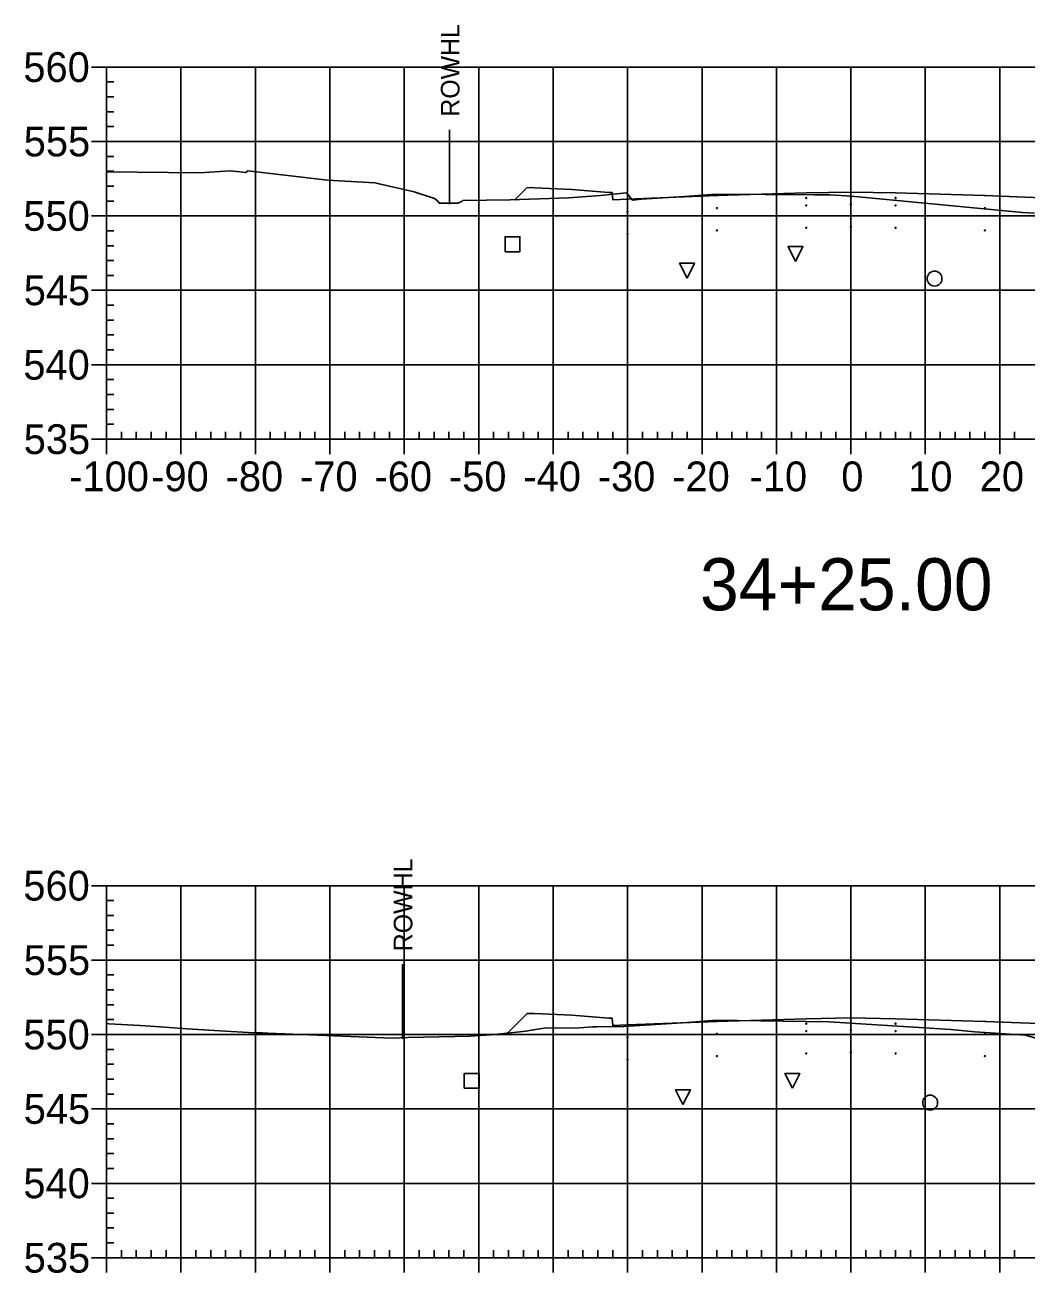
# Model space of a CAD drawing. Extents: x 708103 to 717568, y 374476 to 378707.
# Drawn here: x 710866 to 711000.5, y 376932.6 to 377100.3 of the extents above; entities that cross this region are included whole.
import ezdxf

# ---------------------------------------------------------------- set-up
doc = ezdxf.new("R2010")
doc.units = 0
for name, color, linetype in [('1', 7, 'Continuous'), ('10', 7, 'Continuous'), ('13', 7, 'Continuous'), ('14', 7, 'Continuous'), ('22', 7, 'Continuous'), ('57', 7, 'Continuous'), ('Existing', 7, 'Continuous'), ('XS_Right_of_Way', 7, 'Continuous')]:
    doc.layers.add(name, color=color, linetype=linetype)

msp = doc.modelspace()

# ---------------------------------------------------------------- linework, layer by layer
for points in [[(710976.93, 377077.11), (710977.03, 377077.11), (710977.03, 377077.21), (710976.93, 377077.21)], [(710958.93, 377075.63), (710959.03, 377075.63), (710959.03, 377075.73), (710958.93, 377075.73)], [(710970.93, 377076.99), (710971.03, 377076.99), (710971.03, 377077.09), (710970.93, 377077.09)], [(710970.93, 377075.99), (710971.03, 377075.99), (710971.03, 377076.09), (710970.93, 377076.09)], [(710976.93, 377076.11), (710977.03, 377076.11), (710977.03, 377076.21), (710976.93, 377076.21)], [(710982.93, 377076.99), (710983.03, 377076.99), (710983.03, 377077.09), (710982.93, 377077.09)], [(710982.93, 377075.99), (710983.03, 377075.99), (710983.03, 377076.09), (710982.93, 377076.09)], [(710994.93, 377075.63), (710995.03, 377075.63), (710995.03, 377075.73), (710994.93, 377075.73)], [(710946.93, 377075.15), (710947.03, 377075.15), (710947.03, 377075.25), (710946.93, 377075.25)], [(710946.93, 377072.15), (710947.03, 377072.15), (710947.03, 377072.25), (710946.93, 377072.25)], [(710958.93, 377072.63), (710959.03, 377072.63), (710959.03, 377072.73), (710958.93, 377072.73)], [(710970.93, 377072.99), (710971.03, 377072.99), (710971.03, 377073.09), (710970.93, 377073.09)], [(710976.93, 377073.11), (710977.03, 377073.11), (710977.03, 377073.21), (710976.93, 377073.21)], [(710982.93, 377072.99), (710983.03, 377072.99), (710983.03, 377073.09), (710982.93, 377073.09)], [(710994.93, 377072.63), (710995.03, 377072.63), (710995.03, 377072.73), (710994.93, 377072.73)], [(710970.93, 376966.04), (710971.03, 376966.04), (710971.03, 376966.14), (710970.93, 376966.14)], [(710970.93, 376965.04), (710971.03, 376965.04), (710971.03, 376965.14), (710970.93, 376965.14)], [(710976.93, 376966.16), (710977.03, 376966.16), (710977.03, 376966.26), (710976.93, 376966.26)], [(710976.93, 376965.16), (710977.03, 376965.16), (710977.03, 376965.26), (710976.93, 376965.26)], [(710982.93, 376966.04), (710983.03, 376966.04), (710983.03, 376966.14), (710982.93, 376966.14)], [(710982.93, 376965.04), (710983.03, 376965.04), (710983.03, 376965.14), (710982.93, 376965.14)], [(710946.93, 376964.2), (710947.03, 376964.2), (710947.03, 376964.3), (710946.93, 376964.3)], [(710958.93, 376964.68), (710959.03, 376964.68), (710959.03, 376964.78), (710958.93, 376964.78)], [(710994.93, 376964.68), (710995.03, 376964.68), (710995.03, 376964.78), (710994.93, 376964.78)], [(710958.93, 376961.68), (710959.03, 376961.68), (710959.03, 376961.78), (710958.93, 376961.78)], [(710970.93, 376962.04), (710971.03, 376962.04), (710971.03, 376962.14), (710970.93, 376962.14)], [(710976.93, 376962.16), (710977.03, 376962.16), (710977.03, 376962.26), (710976.93, 376962.26)], [(710982.93, 376962.04), (710983.03, 376962.04), (710983.03, 376962.14), (710982.93, 376962.14)], [(710994.93, 376961.68), (710995.03, 376961.68), (710995.03, 376961.78), (710994.93, 376961.78)], [(710946.93, 376961.2), (710947.03, 376961.2), (710947.03, 376961.3), (710946.93, 376961.3)]]:
    msp.add_lwpolyline(points, close=True)
at = {"layer": '1'}
for points in [[(710969.54, 377068.5), (710968.54, 377070.5), (710970.54, 377070.5)], [(710954.97, 377066.26), (710953.97, 377068.26), (710955.97, 377068.26)], [(710969.12, 376957.41), (710968.12, 376959.41), (710970.12, 376959.41)], [(710954.42, 376955.21), (710953.42, 376957.21), (710955.42, 376957.21)]]:
    msp.add_lwpolyline(points, close=True, dxfattribs=at)
at = {"layer": '10'}
for points in [[(710930.52, 377069.82), (710932.52, 377069.82), (710932.52, 377071.82), (710930.52, 377071.82)], [(710925.05, 376957.4), (710927.05, 376957.4), (710927.05, 376959.4), (710925.05, 376959.4)]]:
    msp.add_lwpolyline(points, close=True, dxfattribs=at)
at = {"layer": '13'}
for centre in [(710988.22, 377066.21), (710987.63, 376955.48)]:
    msp.add_circle(centre, 1, dxfattribs=at)
at = {"layer": '14'}
for points in [[(710958.98, 377077.35), (710958.98, 377077.4), (710958.98, 377077.35), (710958.93, 377077.35), (710958.98, 377077.35), (710958.98, 377077.3), (710958.98, 377077.35), (710959.03, 377077.35)], [(710976.98, 377077.83), (710976.98, 377077.88), (710976.98, 377077.83), (710976.93, 377077.83), (710976.98, 377077.83), (710976.98, 377077.78), (710976.98, 377077.83), (710977.03, 377077.83)], [(710994.98, 377077.35), (710994.98, 377077.4), (710994.98, 377077.35), (710994.93, 377077.35), (710994.98, 377077.35), (710994.98, 377077.3), (710994.98, 377077.35), (710995.03, 377077.35)], [(710931.89, 377076.83), (710931.89, 377076.88), (710931.89, 377076.83), (710931.84, 377076.83), (710931.89, 377076.83), (710931.89, 377076.78), (710931.89, 377076.83), (710931.94, 377076.83)], [(710946.98, 377076.87), (710946.98, 377076.92), (710946.98, 377076.87), (710946.93, 377076.87), (710946.98, 377076.87), (710946.98, 377076.82), (710946.98, 377076.87), (710947.03, 377076.87)], [(710976.98, 376966.87), (710976.98, 376966.92), (710976.98, 376966.87), (710976.93, 376966.87), (710976.98, 376966.87), (710976.98, 376966.82), (710976.98, 376966.87), (710977.03, 376966.87)], [(710930.83, 376964.82), (710930.83, 376964.87), (710930.83, 376964.82), (710930.78, 376964.82), (710930.83, 376964.82), (710930.83, 376964.77), (710930.83, 376964.82), (710930.88, 376964.82)], [(710946.98, 376965.91), (710946.98, 376965.96), (710946.98, 376965.91), (710946.93, 376965.91), (710946.98, 376965.91), (710946.98, 376965.86), (710946.98, 376965.91), (710947.03, 376965.91)], [(710958.98, 376966.39), (710958.98, 376966.44), (710958.98, 376966.39), (710958.93, 376966.39), (710958.98, 376966.39), (710958.98, 376966.34), (710958.98, 376966.39), (710959.03, 376966.39)], [(710994.98, 376966.39), (710994.98, 376966.44), (710994.98, 376966.39), (710994.93, 376966.39), (710994.98, 376966.39), (710994.98, 376966.34), (710994.98, 376966.39), (710995.03, 376966.39)]]:
    msp.add_lwpolyline(points, dxfattribs=at)
at = {"layer": '22'}
for points in [[(710931.89, 377076.83), (710933.48, 377078.43), (710934.48, 377078.39), (710939.48, 377078.19), (710944.48, 377077.79), (710944.9, 377077.79), (710944.98, 377076.79), (710946.98, 377076.87), (710958.98, 377077.35), (710970.98, 377077.71), (710976.98, 377077.83), (710982.98, 377077.71), (710994.98, 377077.35), (711006.98, 377076.87), (711008.98, 377076.79), (711009.07, 377077.79), (711009.48, 377077.79), (711014.48, 377078.19), (711019.48, 377078.39), (711020.48, 377078.43), (711026.29, 377072.62)], [(710930.83, 376964.82), (710933.48, 376967.47), (710934.48, 376967.43), (710939.48, 376967.23), (710944.48, 376966.83), (710944.9, 376966.83), (710944.98, 376965.83), (710946.98, 376965.91), (710958.98, 376966.39), (710970.98, 376966.75), (710976.98, 376966.87), (710982.98, 376966.75), (710994.98, 376966.39), (711006.98, 376965.91), (711008.98, 376965.83), (711009.07, 376966.83), (711009.48, 376966.83), (711014.48, 376967.23), (711019.48, 376967.43), (711020.48, 376967.47), (711023.52, 376964.44)]]:
    msp.add_lwpolyline(points, dxfattribs=at)
at = {"layer": '57'}
for p, q in [((710874.98, 377094.63), (710876.98, 377094.63)), ((710876.98, 377094.63), (711076.98, 377094.63)), ((710876.98, 377044.63), (710876.98, 377094.63)), ((710876.98, 377044.63), (710876.98, 377094.63)), ((710886.98, 377044.63), (710886.98, 377094.63)), ((710896.98, 377044.63), (710896.98, 377094.63)), ((710906.98, 377044.63), (710906.98, 377094.63)), ((710916.98, 377044.63), (710916.98, 377094.63)), ((710926.98, 377044.63), (710926.98, 377094.63)), ((710936.98, 377044.63), (710936.98, 377094.63)), ((710946.98, 377044.63), (710946.98, 377094.63)), ((710956.98, 377044.63), (710956.98, 377094.63)), ((710966.98, 377044.63), (710966.98, 377094.63)), ((710976.98, 377044.63), (710976.98, 377094.63)), ((710986.98, 377044.63), (710986.98, 377094.63)), ((710996.98, 377044.63), (710996.98, 377094.63)), ((710876.98, 377092.63), (710877.98, 377092.63)), ((710876.98, 377090.63), (710877.98, 377090.63)), ((710876.98, 377088.63), (710877.98, 377088.63)), ((710876.98, 377086.63), (710877.98, 377086.63)), ((710874.98, 377084.63), (710876.98, 377084.63)), ((710876.98, 377084.63), (711076.98, 377084.63)), ((710876.98, 377082.63), (710877.98, 377082.63)), ((710876.98, 377080.63), (710877.98, 377080.63)), ((710876.98, 377078.63), (710877.98, 377078.63)), ((710876.98, 377076.63), (710877.98, 377076.63)), ((710874.98, 377074.63), (710876.98, 377074.63)), ((710876.98, 377074.63), (711076.98, 377074.63)), ((710876.98, 377072.63), (710877.98, 377072.63)), ((710876.98, 377070.63), (710877.98, 377070.63)), ((710876.98, 377068.63), (710877.98, 377068.63)), ((710876.98, 377066.63), (710877.98, 377066.63)), ((710874.98, 377064.63), (710876.98, 377064.63)), ((710876.98, 377064.63), (711076.98, 377064.63)), ((710876.98, 377062.63), (710877.98, 377062.63)), ((710876.98, 377060.63), (710877.98, 377060.63)), ((710876.98, 377058.63), (710877.98, 377058.63)), ((710876.98, 377056.63), (710877.98, 377056.63)), ((710874.98, 377054.63), (710876.98, 377054.63)), ((710876.98, 377054.63), (711076.98, 377054.63)), ((710876.98, 377052.63), (710877.98, 377052.63)), ((710876.98, 377050.63), (710877.98, 377050.63)), ((710876.98, 377048.63), (710877.98, 377048.63)), ((710876.98, 377046.63), (710877.98, 377046.63)), ((710878.98, 377044.63), (710878.98, 377045.63)), ((710880.98, 377044.63), (710880.98, 377045.63)), ((710882.98, 377044.63), (710882.98, 377045.63)), ((710884.98, 377044.63), (710884.98, 377045.63)), ((710888.98, 377044.63), (710888.98, 377045.63)), ((710890.98, 377044.63), (710890.98, 377045.63)), ((710892.98, 377044.63), (710892.98, 377045.63)), ((710894.98, 377044.63), (710894.98, 377045.63)), ((710898.98, 377044.63), (710898.98, 377045.63)), ((710900.98, 377044.63), (710900.98, 377045.63)), ((710902.98, 377044.63), (710902.98, 377045.63)), ((710904.98, 377044.63), (710904.98, 377045.63)), ((710908.98, 377044.63), (710908.98, 377045.63)), ((710910.98, 377044.63), (710910.98, 377045.63)), ((710912.98, 377044.63), (710912.98, 377045.63)), ((710914.98, 377044.63), (710914.98, 377045.63)), ((710918.98, 377044.63), (710918.98, 377045.63)), ((710920.98, 377044.63), (710920.98, 377045.63)), ((710922.98, 377044.63), (710922.98, 377045.63)), ((710924.98, 377044.63), (710924.98, 377045.63)), ((710928.98, 377044.63), (710928.98, 377045.63)), ((710930.98, 377044.63), (710930.98, 377045.63)), ((710932.98, 377044.63), (710932.98, 377045.63)), ((710934.98, 377044.63), (710934.98, 377045.63)), ((710938.98, 377044.63), (710938.98, 377045.63)), ((710940.98, 377044.63), (710940.98, 377045.63)), ((710942.98, 377044.63), (710942.98, 377045.63)), ((710944.98, 377044.63), (710944.98, 377045.63)), ((710948.98, 377044.63), (710948.98, 377045.63)), ((710950.98, 377044.63), (710950.98, 377045.63)), ((710952.98, 377044.63), (710952.98, 377045.63)), ((710954.98, 377044.63), (710954.98, 377045.63)), ((710958.98, 377044.63), (710958.98, 377045.63)), ((710960.98, 377044.63), (710960.98, 377045.63)), ((710962.98, 377044.63), (710962.98, 377045.63)), ((710964.98, 377044.63), (710964.98, 377045.63)), ((710968.98, 377044.63), (710968.98, 377045.63)), ((710970.98, 377044.63), (710970.98, 377045.63)), ((710972.98, 377044.63), (710972.98, 377045.63)), ((710974.98, 377044.63), (710974.98, 377045.63)), ((710978.98, 377044.63), (710978.98, 377045.63)), ((710980.98, 377044.63), (710980.98, 377045.63)), ((710982.98, 377044.63), (710982.98, 377045.63)), ((710984.98, 377044.63), (710984.98, 377045.63)), ((710988.98, 377044.63), (710988.98, 377045.63)), ((710990.98, 377044.63), (710990.98, 377045.63)), ((710992.98, 377044.63), (710992.98, 377045.63)), ((710994.98, 377044.63), (710994.98, 377045.63)), ((710998.98, 377044.63), (710998.98, 377045.63)), ((710874.98, 377044.63), (710876.98, 377044.63)), ((710876.98, 377044.63), (711076.98, 377044.63)), ((710876.98, 377044.63), (711076.98, 377044.63)), ((710876.98, 377042.63), (710876.98, 377044.63)), ((710886.98, 377042.63), (710886.98, 377044.63)), ((710896.98, 377042.63), (710896.98, 377044.63)), ((710906.98, 377042.63), (710906.98, 377044.63)), ((710916.98, 377042.63), (710916.98, 377044.63)), ((710926.98, 377042.63), (710926.98, 377044.63)), ((710936.98, 377042.63), (710936.98, 377044.63)), ((710946.98, 377042.63), (710946.98, 377044.63)), ((710956.98, 377042.63), (710956.98, 377044.63)), ((710966.98, 377042.63), (710966.98, 377044.63)), ((710976.98, 377042.63), (710976.98, 377044.63)), ((710986.98, 377042.63), (710986.98, 377044.63)), ((710996.98, 377042.63), (710996.98, 377044.63)), ((710874.98, 376984.63), (710876.98, 376984.63)), ((710876.98, 376984.63), (711076.98, 376984.63)), ((710876.98, 376934.63), (710876.98, 376984.63)), ((710876.98, 376934.63), (710876.98, 376984.63)), ((710886.98, 376934.63), (710886.98, 376984.63)), ((710896.98, 376934.63), (710896.98, 376984.63)), ((710906.98, 376934.63), (710906.98, 376984.63)), ((710916.98, 376934.63), (710916.98, 376984.63)), ((710926.98, 376934.63), (710926.98, 376984.63)), ((710936.98, 376934.63), (710936.98, 376984.63)), ((710946.98, 376934.63), (710946.98, 376984.63)), ((710956.98, 376934.63), (710956.98, 376984.63)), ((710966.98, 376934.63), (710966.98, 376984.63)), ((710976.98, 376934.63), (710976.98, 376984.63)), ((710986.98, 376934.63), (710986.98, 376984.63)), ((710996.98, 376934.63), (710996.98, 376984.63)), ((710876.98, 376982.63), (710877.98, 376982.63)), ((710876.98, 376980.63), (710877.98, 376980.63)), ((710876.98, 376978.63), (710877.98, 376978.63)), ((710876.98, 376976.63), (710877.98, 376976.63)), ((710874.98, 376974.63), (710876.98, 376974.63)), ((710876.98, 376974.63), (711076.98, 376974.63)), ((710876.98, 376972.63), (710877.98, 376972.63)), ((710876.98, 376970.63), (710877.98, 376970.63)), ((710876.98, 376968.63), (710877.98, 376968.63)), ((710876.98, 376966.63), (710877.98, 376966.63)), ((710874.98, 376964.63), (710876.98, 376964.63)), ((710876.98, 376964.63), (711076.98, 376964.63)), ((710876.98, 376962.63), (710877.98, 376962.63)), ((710876.98, 376960.63), (710877.98, 376960.63)), ((710876.98, 376958.63), (710877.98, 376958.63)), ((710876.98, 376956.63), (710877.98, 376956.63)), ((710874.98, 376954.63), (710876.98, 376954.63)), ((710876.98, 376954.63), (711076.98, 376954.63)), ((710876.98, 376952.63), (710877.98, 376952.63)), ((710876.98, 376950.63), (710877.98, 376950.63)), ((710876.98, 376948.63), (710877.98, 376948.63)), ((710876.98, 376946.63), (710877.98, 376946.63)), ((710874.98, 376944.63), (710876.98, 376944.63)), ((710876.98, 376944.63), (711076.98, 376944.63)), ((710876.98, 376942.63), (710877.98, 376942.63)), ((710876.98, 376940.63), (710877.98, 376940.63)), ((710876.98, 376938.63), (710877.98, 376938.63)), ((710876.98, 376936.63), (710877.98, 376936.63)), ((710874.98, 376934.63), (710876.98, 376934.63)), ((710876.98, 376934.63), (711076.98, 376934.63)), ((710876.98, 376934.63), (711076.98, 376934.63)), ((710876.98, 376932.63), (710876.98, 376934.63)), ((710878.98, 376934.63), (710878.98, 376935.63)), ((710880.98, 376934.63), (710880.98, 376935.63)), ((710882.98, 376934.63), (710882.98, 376935.63)), ((710884.98, 376934.63), (710884.98, 376935.63)), ((710886.98, 376932.63), (710886.98, 376934.63)), ((710888.98, 376934.63), (710888.98, 376935.63)), ((710890.98, 376934.63), (710890.98, 376935.63)), ((710892.98, 376934.63), (710892.98, 376935.63)), ((710894.98, 376934.63), (710894.98, 376935.63)), ((710896.98, 376932.63), (710896.98, 376934.63)), ((710898.98, 376934.63), (710898.98, 376935.63)), ((710900.98, 376934.63), (710900.98, 376935.63)), ((710902.98, 376934.63), (710902.98, 376935.63)), ((710904.98, 376934.63), (710904.98, 376935.63)), ((710906.98, 376932.63), (710906.98, 376934.63)), ((710908.98, 376934.63), (710908.98, 376935.63)), ((710910.98, 376934.63), (710910.98, 376935.63)), ((710912.98, 376934.63), (710912.98, 376935.63)), ((710914.98, 376934.63), (710914.98, 376935.63)), ((710916.98, 376932.63), (710916.98, 376934.63)), ((710918.98, 376934.63), (710918.98, 376935.63)), ((710920.98, 376934.63), (710920.98, 376935.63)), ((710922.98, 376934.63), (710922.98, 376935.63)), ((710924.98, 376934.63), (710924.98, 376935.63)), ((710926.98, 376932.63), (710926.98, 376934.63)), ((710928.98, 376934.63), (710928.98, 376935.63)), ((710930.98, 376934.63), (710930.98, 376935.63)), ((710932.98, 376934.63), (710932.98, 376935.63)), ((710934.98, 376934.63), (710934.98, 376935.63)), ((710936.98, 376932.63), (710936.98, 376934.63)), ((710938.98, 376934.63), (710938.98, 376935.63)), ((710940.98, 376934.63), (710940.98, 376935.63)), ((710942.98, 376934.63), (710942.98, 376935.63)), ((710944.98, 376934.63), (710944.98, 376935.63)), ((710946.98, 376932.63), (710946.98, 376934.63)), ((710948.98, 376934.63), (710948.98, 376935.63)), ((710950.98, 376934.63), (710950.98, 376935.63)), ((710952.98, 376934.63), (710952.98, 376935.63)), ((710954.98, 376934.63), (710954.98, 376935.63)), ((710956.98, 376932.63), (710956.98, 376934.63)), ((710958.98, 376934.63), (710958.98, 376935.63)), ((710960.98, 376934.63), (710960.98, 376935.63)), ((710962.98, 376934.63), (710962.98, 376935.63)), ((710964.98, 376934.63), (710964.98, 376935.63)), ((710966.98, 376932.63), (710966.98, 376934.63)), ((710968.98, 376934.63), (710968.98, 376935.63)), ((710970.98, 376934.63), (710970.98, 376935.63)), ((710972.98, 376934.63), (710972.98, 376935.63)), ((710974.98, 376934.63), (710974.98, 376935.63)), ((710976.98, 376932.63), (710976.98, 376934.63)), ((710978.98, 376934.63), (710978.98, 376935.63)), ((710980.98, 376934.63), (710980.98, 376935.63)), ((710982.98, 376934.63), (710982.98, 376935.63)), ((710984.98, 376934.63), (710984.98, 376935.63)), ((710986.98, 376932.63), (710986.98, 376934.63)), ((710988.98, 376934.63), (710988.98, 376935.63)), ((710990.98, 376934.63), (710990.98, 376935.63)), ((710992.98, 376934.63), (710992.98, 376935.63)), ((710994.98, 376934.63), (710994.98, 376935.63)), ((710996.98, 376932.63), (710996.98, 376934.63)), ((710998.98, 376934.63), (710998.98, 376935.63))]:
    msp.add_line(p, q, dxfattribs=at)
at = {"layer": 'Existing'}
for points in [[(710876.98, 377080.53), (710889.48, 377080.43), (710893.66, 377080.67), (710895.72, 377080.45), (710895.97, 377080.68), (710906.67, 377079.44), (710913.02, 377079.07), (710918.33, 377077.88), (710921.06, 377076.99), (710921.43, 377076.67), (710921.68, 377076.35), (710922.39, 377076.32), (710924.19, 377076.35), (710924.74, 377076.6), (710924.86, 377076.7), (710931.21, 377076.81), (710939.04, 377077.07), (710943.35, 377077.39), (710946.85, 377077.72), (710947.66, 377076.76), (710947.67, 377076.74), (710948.87, 377076.88), (710954.65, 377077.24), (710958.88, 377077.57), (710972.01, 377077.48), (710974.19, 377077.46), (710977.08, 377077.27), (711000.05, 377075.09), (711001.66, 377074.98)], [(710876.98, 376966.09), (710877.31, 376966.07), (710881.51, 376965.83), (710884.19, 376965.64), (710887.81, 376965.41), (710892.19, 376965.14), (710896.81, 376964.87), (710897.82, 376964.86), (710897.87, 376964.86), (710897.92, 376964.83), (710898.67, 376964.83), (710915.32, 376964.13), (710917.44, 376964.23), (710925.85, 376964.39), (710928.62, 376964.59), (710931.24, 376964.86), (710933.3, 376965.1), (710934.36, 376965.24), (710936.03, 376965.52), (710939.91, 376965.47), (710942.33, 376965.64), (710942.82, 376965.68), (710946.47, 376965.7), (710955.03, 376966.25), (710958.34, 376966.52), (710961.72, 376966.49), (710974.06, 376966.35), (710990.39, 376965.3), (710993.65, 376965), (711000.44, 376964.52), (711001.84, 376964.12)]]:
    msp.add_lwpolyline(points, dxfattribs=at)
at = {"layer": 'XS_Right_of_Way'}
for p, q in [((710923.08, 377086.2), (710923.08, 377076.2)), ((710916.75, 376974.06), (710916.75, 376964.06))]:
    msp.add_line(p, q, dxfattribs=at)

# ---------------------------------------------------------------- texts
at = {"layer": '1'}
msp.add_text('34+25.00', height=7, dxfattribs=at).set_placement((710956.71, 377021.63))
at = {"layer": '14'}
for p in [(710934.45, 377078.34), (710934.45, 377077.67), (710939.45, 377077.47), (710934.45, 376967.38), (710934.45, 376966.72), (710939.45, 376966.52)]:
    msp.add_text('+', height=0.1, dxfattribs=at).set_placement(p)
at = {"layer": '57'}
for s, p in [('560', (710865.81, 377092.63)), ('555', (710865.86, 377082.63)), ('550', (710865.81, 377072.63)), ('545', (710865.86, 377062.63)), ('540', (710865.81, 377052.63)), ('535', (710865.86, 377042.63)), ('-100', (710871.97, 377037.63)), ('-90', (710882.98, 377037.63)), ('-80', (710892.98, 377037.63)), ('-70', (710902.98, 377037.63)), ('-60', (710912.98, 377037.63)), ('-50', (710922.98, 377037.63)), ('-40', (710932.98, 377037.63)), ('-30', (710942.98, 377037.63)), ('-20', (710952.98, 377037.63)), ('-10', (710963.37, 377037.63)), ('0', (710975.69, 377037.63)), ('10', (710984.68, 377037.63)), ('20', (710994.29, 377037.63)), ('560', (710865.81, 376982.63)), ('555', (710865.86, 376972.63)), ('550', (710865.81, 376962.63)), ('545', (710865.86, 376952.63)), ('540', (710865.81, 376942.63)), ('535', (710865.86, 376932.63))]:
    msp.add_text(s, height=4, dxfattribs=at).set_placement(p)
at = {"layer": 'XS_Right_of_Way'}
for p in [(710924.4, 377087.96), (710918.07, 376975.82)]:
    msp.add_text('ROWHL', height=2.5, rotation=90, dxfattribs=at).set_placement(p)

doc.saveas('drawing.dxf')
